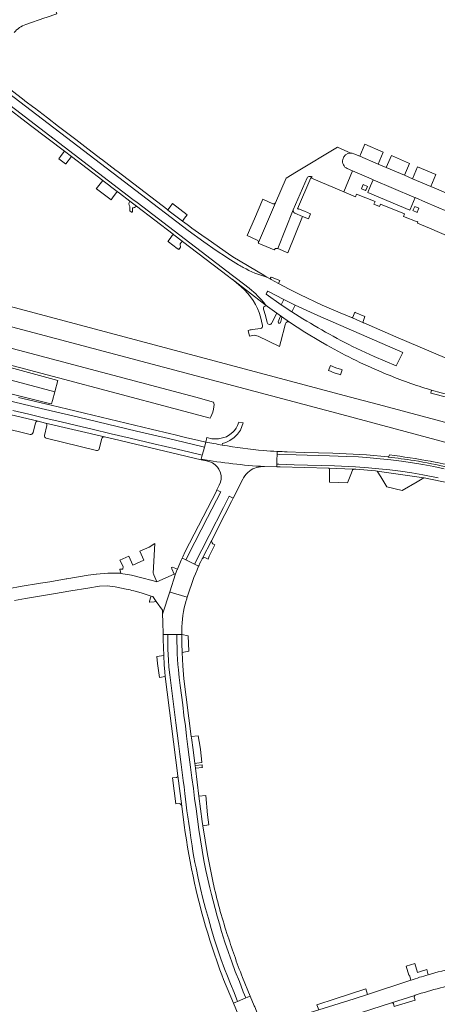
# Model space of a CAD drawing. Header units: metres. Extents: x 166325 to 190320, y 381923 to 404576.
# Tile 1031 of 1056: x 183013 to 183173, y 384998 to 385375. Entities that reach past the tile are written whole.
import ezdxf

# ---------------------------------------------------------------- set-up
doc = ezdxf.new("R2010")
doc.units = ezdxf.units.M
for name, color, linetype, lineweight in [('B-WE-VH-VERHARDING_ASFALT-GV', 8, 'Continuous', 18), ('B-WE-VH-VERHARDING_BETONSTRAATSTEEN-GV', 8, 'Continuous', 18), ('B-WE-VH-VERHARDING_HALFVERHARDING-GV', 8, 'Continuous', 18), ('B-WE-VH-VERHARDING_STRAATBAKSTEEN-GV', 8, 'Continuous', 18)]:
    doc.layers.add(name, color=color, linetype=linetype, lineweight=lineweight)

msp = doc.modelspace()

# ---------------------------------------------------------------- linework, layer by layer
at = {"layer": 'B-WE-VH-VERHARDING_ASFALT-GV', "flags": 128}
for points in [[(183096.636, 385281.043), (183092.551, 385283.612), (183091.95, 385284.008), (183088.099, 385286.548), (183083.36, 385289.82), (183077.376, 385294.173), (182997.025, 385355.486), (182996.091, 385356.198), (182996.09, 385356.196), (182995.044, 385354.827), (182994.013, 385353.478)], [(182997.025, 385355.486), (183077.376, 385294.173), (183083.36, 385289.82), (183088.099, 385286.548), (183091.95, 385284.008), (183092.551, 385283.612), (183096.636, 385281.043)], [(182994.013, 385353.478), (182994.005, 385353.468), (182993.246, 385352.474), (182995.58, 385350.694), (183016.95, 385334.4), (183029.887, 385324.526), (183032.591, 385322.461), (183044.568, 385313.32), (183044.743, 385313.186), (183047.248, 385311.275), (183047.618, 385310.992), (183050.169, 385309.045), (183050.983, 385308.423), (183054.925, 385305.414), (183057.462, 385303.478), (183071.581, 385292.702), (183071.823, 385292.517), (183075.031, 385290.068), (183075.137, 385289.987), (183092.734, 385276.556), (183094.058, 385275.574), (183094.17, 385275.488), (183106.713, 385265.867), (183107.126, 385265.551)], [(182994.013, 385353.478), (183056.178, 385306.041), (183057.736, 385304.852), (183094.269, 385276.975), (183099.575, 385272.926)], [(183099.575, 385272.926), (183094.269, 385276.975), (183057.736, 385304.852), (183056.178, 385306.041), (182994.013, 385353.478)], [(183107.505, 385276.294), (183106.319, 385276.999), (183094.38, 385284.1), (183094.241, 385284.198), (183093.616, 385284.638), (183084.093, 385291.342), (183083.845, 385291.517), (183078.748, 385295.105), (183077.974, 385295.65), (183076.88, 385296.42), (183075.103, 385297.777), (183069.583, 385301.991), (183069.479, 385302.07), (183049.961, 385316.973), (183049.711, 385317.164), (183044.136, 385321.421), (183043.897, 385321.603), (183037.673, 385326.356), (183034.242, 385328.976), (183027.68, 385333.986), (183023.36, 385337.285), (183018.385, 385341.084), (183018.149, 385341.265), (183014.79, 385343.847), (183014.464, 385344.097), (183004.171, 385351.92)], [(183186.665, 385240.726), (183183.44, 385242.119), (183183.288, 385242.185), (183183.078, 385242.275), (183180.632, 385243.329), (183156.93, 385253.47), (183144.576, 385258.797), (183144.455, 385258.85), (183140.273, 385260.666), (183140.08, 385260.75), (183139.878, 385260.835), (183135.551, 385262.66), (183128.64, 385265.63), (183120.09, 385269.62), (183116.01, 385271.65), (183111.96, 385273.817), (183109.063, 385275.367), (183107.505, 385276.294)], [(183117.023, 385263.008), (183112.93, 385265.72), (183107.15, 385269.79), (183107.5, 385270.38), (183107.85, 385270.97), (183113.99, 385267.76)], [(183107.126, 385265.551), (183107.7, 385265.11), (183111.27, 385262.48), (183113.064, 385261.219), (183116.143, 385259.079), (183122.009, 385255.265), (183128, 385251.65), (183130.455, 385250.246)], [(183113.99, 385267.76), (183118.31, 385265.6)], [(183118.31, 385265.6), (183126.93, 385261.6), (183159.6, 385247.48), (183158.275, 385244.9), (183156.95, 385242.32), (183148.58, 385245.929), (183140.313, 385249.769)], [(183170.101, 385233.184), (183170.584, 385233.045), (183174.262, 385231.988), (183183.062, 385229.683), (183184.708, 385234.727), (183186.665, 385240.726)], [(183084.03, 385213.154), (183083.539, 385211.248), (183083.171, 385209.823), (183082.728, 385208.105), (183082.349, 385206.635)], [(183106.526, 385203.79), (183111.277, 385203.661), (183111.304, 385204.719), (183111.306, 385204.803), (183111.343, 385206.222), (183111.402, 385208.476), (183111.404, 385208.572), (183111.427, 385209.478), (183111.433, 385209.591)], [(183082.349, 385206.635), (183082.281, 385206.372), (183084.357, 385205.926), (183085.555, 385205.652), (183086.678, 385205.154), (183087.686, 385204.451), (183088.54, 385203.567), (183089.071, 385202.749), (183089.209, 385202.536), (183089.669, 385201.397), (183089.901, 385200.19), (183089.899, 385198.961), (183089.662, 385197.755), (183089.198, 385196.617), (183088.328, 385194.868), (183089.209, 385194.398), (183089.812, 385194.096), (183084.693, 385184.291), (183079.87, 385174.848), (183076.421, 385168.047), (183079.78, 385166.437), (183085.33, 385177.349), (183090.817, 385188.079), (183093.016, 385192.493), (183094.573, 385191.714), (183098.31, 385199)], [(183088.105, 385194.398), (183076.22, 385171.21), (183075.239, 385169.179), (183075.017, 385168.72), (183075.913, 385168.29), (183076.421, 385168.047), (183079.87, 385174.848), (183084.693, 385184.291), (183089.812, 385194.096), (183089.209, 385194.398)], [(183089.209, 385194.398), (183088.328, 385194.868)], [(183094.573, 385191.714), (183093.016, 385192.493), (183090.817, 385188.079), (183085.33, 385177.349), (183079.78, 385166.437), (183080.27, 385166.202), (183081.336, 385165.691)], [(183081.686, 385166.481), (183082.119, 385167.436), (183082.629, 385168.43), (183086.317, 385175.619), (183091.364, 385185.458), (183093.89, 385190.383), (183094.573, 385191.714)], [(183096.25, 384999.005), (183094.889, 385002.386), (183093.514, 385005.761), (183092.364, 385008.628), (183091.263, 385011.514), (183089.875, 385015.286), (183088.55, 385019.079), (183087.304, 385022.964), (183086.143, 385026.876), (183085.05, 385030.745), (183083.965, 385034.616), (183082.96, 385038.428), (183082.037, 385042.261), (183081.145, 385046.159), (183080.332, 385050.075), (183079.902, 385052.132), (183079.516, 385054.198), (183079.16, 385056.386), (183078.835, 385058.579), (183078.355, 385061.621), (183077.896, 385064.667), (183077.568, 385067.175), (183077.202, 385069.677), (183076.862, 385071.932), (183076.597, 385074.197), (183076.337, 385076.382), (183076.078, 385078.568), (183075.743, 385081.088), (183075.399, 385083.607), (183075.015, 385086.631), (183074.619, 385089.654), (183074.097, 385093.688), (183073.569, 385097.72), (183073.078, 385101.664), (183072.586, 385105.608), (183072.076, 385109.703), (183071.525, 385113.793), (183070.873, 385118.903), (183070.237, 385124.016), (183069.928, 385126.922), (183069.726, 385129.837), (183069.576, 385133.791), (183069.488, 385137.747), (183069.464, 385139.506), (183068.836, 385139.508), (183068.666, 385139.509), (183067.732, 385139.513), (183067.76, 385137.58), (183068, 385131.417), (183068.14, 385127.83), (183068.325, 385125.199), (183068.56, 385123.355), (183073.397, 385085.38), (183074.873, 385073.798), (183075.81, 385066.44)], [(183072.982, 385139.492), (183073.001, 385136.867), (183073.042, 385134.243), (183073.102, 385132.128), (183073.201, 385130.015), (183073.348, 385128.01), (183073.556, 385126.011), (183073.895, 385122.984), (183074.252, 385119.959), (183074.732, 385116.234), (183075.208, 385112.509), (183075.712, 385108.499), (183076.235, 385104.492), (183076.735, 385100.506), (183077.242, 385096.521), (183077.743, 385092.573), (183078.243, 385088.626), (183078.772, 385084.577), (183079.3, 385080.528), (183079.784, 385076.643), (183080.325, 385072.766), (183080.839, 385068.795), (183081.372, 385064.828), (183081.977, 385060.832), (183082.622, 385056.842), (183083.32, 385052.96), (183084.086, 385049.09), (183084.787, 385045.753), (183085.6, 385042.442), (183086.212, 385039.963), (183086.838, 385037.488), (183087.602, 385034.573), (183088.41, 385031.669), (183089.286, 385028.71), (183090.138, 385025.743), (183091.358, 385021.734), (183092.704, 385017.766), (183094.013, 385014.087), (183095.381, 385010.43), (183096.925, 385006.568), (183098.445, 385002.698), (183099.446, 385000.33), (183100.079, 385000.592), (183100.124, 385000.611), (183101.066, 385001.002), (183098.094, 385008.178)], [(183086.901, 385044.417), (183084.715, 385055.271), (183082.904, 385066.193), (183082.652, 385067.924), (183081.417, 385077.633), (183080.066, 385088.251), (183079.935, 385089.284), (183079.838, 385090.047), (183079.832, 385090.098), (183079.169, 385095.303), (183078.582, 385099.921), (183078.524, 385100.378), (183075.71, 385122.5), (183075.254, 385127.527), (183074.964, 385132.567), (183074.861, 385136.025), (183074.836, 385139.484), (183073.732, 385139.489), (183073.695, 385139.489), (183072.982, 385139.492)], [(183090.897, 385007.34), (183094.626, 384998.331), (183095.568, 384998.722), (183096.25, 384999.005)], [(183162.699, 385007.163), (183162.599, 385007.13), (183146.056, 385001.698), (183140.929, 385000.014), (183127.333, 384995.73), (183123.627, 384994.562), (183114.864, 384991.801), (183116.324, 384987.388), (183116.745, 384986.116), (183155.233, 384998.47), (183155.274, 384998.483), (183164.145, 385001.318), (183164.232, 385001.346)]]:
    msp.add_lwpolyline(points, dxfattribs=at)
at = {"layer": 'B-WE-VH-VERHARDING_ASFALT-GV'}
for points in [[(183096.636, 385281.043, 0.0123616), (183098.382, 385280.015)], [(183098.382, 385280.015, -0.0123616), (183096.636, 385281.043)], [(183098.382, 385280.015, 0.0601423), (183107.505, 385276.294)], [(183107.505, 385276.294, -0.0601423), (183098.382, 385280.015)], [(183099.575, 385272.926, -0.002585), (183100.006, 385272.597)], [(183100.006, 385272.597, 0.002585), (183099.575, 385272.926)], [(183100.006, 385272.597, -0.0508264), (183106.05, 385266.856)], [(183106.05, 385266.856, 0.0508264), (183100.006, 385272.597)], [(183106.05, 385266.856, -0.0105236), (183107.126, 385265.551)], [(183107.126, 385265.551, 0.0105236), (183106.05, 385266.856)], [(183140.313, 385249.769, -0.0234692), (183117.023, 385263.008)], [(183130.455, 385250.246, 0.0307432), (183153.23, 385239.166)], [(183153.23, 385239.166, 0.024543), (183170.101, 385233.184)], [(183090.351, 385212.017, -0.0061695), (183084.03, 385213.154)], [(183106.181, 385209.875, -0.0155293), (183090.351, 385212.017)], [(183111.433, 385209.591, -0.0034173), (183106.181, 385209.875)], [(183082.349, 385206.635, 0.0306768), (183106.526, 385203.79)], [(183106.526, 385203.79, -0.0306768), (183082.349, 385206.635)], [(183098.541, 385199.429, -0.1017256), (183100.851, 385202.044)], [(183100.851, 385202.044, -0.1755346), (183106.526, 385203.79)], [(183098.31, 385199, -0.0119544), (183098.541, 385199.429)], [(183088.328, 385194.868, -0.0154529), (183088.105, 385194.398)], [(183081.336, 385165.691, -0.0021163), (183081.686, 385166.481)], [(183075.81, 385066.44, 0.0432549), (183085.658, 385022.468)], [(183092.191, 385025.028, -0.0262057), (183086.901, 385044.417)], [(183098.094, 385008.178, -0.0145432), (183092.191, 385025.028)], [(183085.658, 385022.468, 0.0156648), (183090.897, 385007.34)], [(183190.41, 385013.86, 0.0323831), (183169.22, 385009.194)], [(183169.22, 385009.194, 0.0102803), (183162.699, 385007.163)], [(183164.232, 385001.346, -0.0249566), (183183.739, 385006.461)]]:
    msp.add_lwpolyline(points, format="xyb", dxfattribs=at)
at = {"layer": 'B-WE-VH-VERHARDING_ASFALT-GV', "flags": 128}
msp.add_lwpolyline([(183069.464, 385139.506), (183069.488, 385137.747), (183069.576, 385133.791), (183069.726, 385129.837), (183069.928, 385126.922), (183070.237, 385124.016), (183070.873, 385118.903), (183071.525, 385113.793), (183072.076, 385109.703), (183072.586, 385105.608), (183073.078, 385101.664), (183073.569, 385097.72), (183074.097, 385093.688), (183074.619, 385089.654), (183075.015, 385086.631), (183075.399, 385083.607), (183075.743, 385081.088), (183076.078, 385078.568), (183076.337, 385076.382), (183076.597, 385074.197), (183076.862, 385071.932), (183077.202, 385069.677), (183077.568, 385067.175), (183077.896, 385064.667), (183078.355, 385061.621), (183078.835, 385058.579), (183079.16, 385056.386), (183079.516, 385054.198), (183079.902, 385052.132), (183080.332, 385050.075), (183081.145, 385046.159), (183082.037, 385042.261), (183082.96, 385038.428), (183083.965, 385034.616), (183085.05, 385030.745), (183086.143, 385026.876), (183087.304, 385022.964), (183088.55, 385019.079), (183089.875, 385015.286), (183091.263, 385011.514), (183092.364, 385008.628), (183093.514, 385005.761), (183094.889, 385002.386), (183096.25, 384999.005), (183099.446, 385000.33), (183098.445, 385002.698), (183096.925, 385006.568), (183095.381, 385010.43), (183094.013, 385014.087), (183092.704, 385017.766), (183091.358, 385021.734), (183090.138, 385025.743), (183089.286, 385028.71), (183088.41, 385031.669), (183087.602, 385034.573), (183086.838, 385037.488), (183086.212, 385039.963), (183085.6, 385042.442), (183084.787, 385045.753), (183084.086, 385049.09), (183083.32, 385052.96), (183082.622, 385056.842), (183081.977, 385060.832), (183081.372, 385064.828), (183080.839, 385068.795), (183080.325, 385072.766), (183079.784, 385076.643), (183079.3, 385080.528), (183078.772, 385084.577), (183078.243, 385088.626), (183077.743, 385092.573), (183077.242, 385096.521), (183076.735, 385100.506), (183076.235, 385104.492), (183075.712, 385108.499), (183075.208, 385112.509), (183074.732, 385116.234), (183074.252, 385119.959), (183073.895, 385122.984), (183073.556, 385126.011), (183073.348, 385128.01), (183073.201, 385130.015), (183073.102, 385132.128), (183073.042, 385134.243), (183073.001, 385136.867), (183072.982, 385139.492)], close=True, dxfattribs=at)
at = {"layer": 'B-WE-VH-VERHARDING_BETONSTRAATSTEEN-GV', "flags": 128}
for points in [[(183015.147, 385373.049), (183022.464, 385375.562), (183022.889, 385375.708), (183027.061, 385377.141), (183025.103, 385382.753), (183019.405, 385380.872), (183015.82, 385379.666), (183012.606, 385378.481)], [(183139.592, 385323.804), (183134.549, 385326.011), (183118.763, 385316.578), (183114.817, 385314.22), (183110.748, 385304.777), (183104.254, 385289.535)], [(183143.064, 385322.587), (183140.764, 385323.558)], [(183180.95, 385306.355), (183180.164, 385306.701), (183180.059, 385306.747), (183173.303, 385309.719), (183170.253, 385311.002), (183163.228, 385313.982), (183160.16, 385315.295), (183153.138, 385318.272), (183150.051, 385319.573), (183143.064, 385322.587)], [(183138.253, 385317.872), (183140.315, 385316.991)], [(183140.315, 385316.991), (183138.253, 385317.872)], [(183117.523, 385302.065), (183122.85, 385314.295)], [(183122.85, 385314.295), (183117.523, 385302.065)], [(183124.188, 385300.569), (183121.934, 385301.527), (183119.586, 385302.524), (183119.504, 385302.331), (183119.237, 385302.444), (183124.294, 385314.289), (183124.513, 385314.802)], [(183124.513, 385314.802), (183124.792, 385314.688), (183124.57, 385314.215), (183136.889, 385308.968), (183140.315, 385316.991)], [(183180.874, 385299.671), (183168.287, 385305.046), (183164.229, 385306.779), (183162.332, 385302.243), (183162.217, 385301.97), (183146.14, 385308.697), (183146.285, 385309.043), (183146.309, 385309.099), (183146.958, 385310.651), (183147.19, 385311.204), (183148.202, 385313.623), (183147.458, 385313.941), (183140.315, 385316.991), (183136.889, 385308.968), (183141.419, 385307.11), (183141.819, 385308.104), (183148.903, 385305.253), (183148.484, 385304.212), (183150.591, 385303.348), (183150.985, 385304.299), (183160.198, 385300.484), (183159.817, 385299.564), (183165.031, 385297.425), (183165.087, 385297.554), (183165.361, 385297.438), (183165.175, 385296.94), (183169.74, 385294.999), (183177.474, 385291.71)], [(183140.315, 385316.991), (183147.458, 385313.941), (183148.202, 385313.623), (183163.754, 385306.982), (183164.229, 385306.779), (183168.287, 385305.046), (183180.874, 385299.671), (183188.48, 385296.423), (183188.824, 385296.276), (183195.327, 385293.499), (183195.63, 385293.37)], [(183109.758, 385304.402), (183105.895, 385306.146), (183105.875, 385306.155), (183102.666, 385298.607)], [(183104.254, 385289.535), (183110.748, 385304.777)], [(183102.666, 385298.607), (183099.959, 385292.241), (183103.757, 385290.527)], [(183111.608, 385287.243), (183117.523, 385302.065)], [(183117.523, 385302.065), (183111.608, 385287.243), (183115.439, 385285.664), (183121.121, 385299.54)], [(183121.121, 385299.54), (183118.161, 385300.788)], [(183118.161, 385300.788), (183121.121, 385299.54), (183123.351, 385298.6), (183124.188, 385300.569)], [(183104.161, 385289.317), (183110.201, 385286.699)], [(183112.456, 385275.018), (183109.517, 385276.23)], [(183107.7, 385265.11), (183107.126, 385265.551), (183106.713, 385265.867), (183094.17, 385275.488), (183096.568, 385273.518), (183098.84, 385271.405), (183100.131, 385270.056)], [(183109.063, 385275.367), (183111.96, 385273.817)], [(183111.96, 385273.817), (183112.456, 385275.018)], [(183109.38, 385258.75), (183111.27, 385262.48), (183107.7, 385265.11)], [(183140.313, 385249.769), (183148.58, 385245.929), (183156.95, 385242.32), (183158.275, 385244.9), (183159.6, 385247.48), (183126.93, 385261.6), (183118.31, 385265.6), (183117.023, 385263.008)], [(183106.14, 385264.101), (183106.95, 385261.58), (183107.58, 385258.901)], [(183107.58, 385258.901), (183106.95, 385261.58), (183106.14, 385264.101)], [(183111.27, 385262.48), (183109.38, 385258.75)], [(183113.064, 385261.219), (183111.27, 385262.48)], [(183112.64, 385258.835), (183113.18, 385260.87), (183113.176, 385261.061), (183113.064, 385261.219), (183112.788, 385261.256), (183112.59, 385261.061), (183111.826, 385259.162)], [(183111.826, 385259.162), (183112.59, 385261.061), (183112.788, 385261.256), (183113.064, 385261.219)], [(183113.064, 385261.219), (183113.176, 385261.061), (183113.18, 385260.87), (183112.64, 385258.835)], [(183116.143, 385259.079), (183113.064, 385261.219)], [(183139.878, 385260.835), (183140.08, 385260.75), (183140.273, 385260.666), (183144.455, 385258.85)], [(183141.139, 385262.835), (183140.414, 385261.018)], [(183144.304, 385259.382), (183144.304, 385259.383), (183144.305, 385259.384), (183145.033, 385261.199), (183141.334, 385262.753), (183141.139, 385262.835)], [(182959.819, 385243.252), (182959.88, 385243.511), (182960.119, 385243.8), (182960.491, 385243.841), (183023.642, 385228.108), (183024.966, 385227.812), (183025.316, 385229.135), (183026.178, 385232.398), (182921.883, 385260.199)], [(183100.264, 385255.898), (183100.873, 385253.697), (183102.721, 385254.064), (183104.138, 385253.739), (183112.264, 385249.774), (183112.76, 385251.63), (183114.467, 385258.017)], [(183114.467, 385258.017), (183114.58, 385258.441)], [(183104.984, 385256.617), (183101.94, 385256.21)], [(182994.626, 385227.049), (183019.792, 385221.113), (183022.621, 385220.446), (183045.257, 385215.106), (183048.517, 385214.337), (183082.281, 385206.372), (183082.349, 385206.635), (183082.728, 385208.105), (183077.914, 385209.23), (183073.109, 385210.393), (183064.121, 385212.492), (183055.142, 385214.623), (183047.83, 385216.347), (183040.522, 385218.09), (183034.584, 385219.488), (183028.645, 385220.878), (183022.453, 385222.343), (183016.264, 385223.817), (183010.158, 385225.249)], [(183019.792, 385221.113), (182994.626, 385227.049)], [(183006.723, 385229.458), (183020.973, 385226.028), (183035.245, 385222.695), (183046.406, 385220.014), (183057.577, 385217.373), (183069.796, 385214.49), (183082.013, 385211.596), (183083.539, 385211.248), (183084.03, 385213.154), (183081.394, 385213.702), (183076.292, 385214.913), (183071.811, 385216.011), (183070.688, 385216.285), (183063.079, 385218.149), (183024.822, 385227.266), (183012.265, 385230.219)], [(183010.158, 385225.249), (183016.264, 385223.817), (183022.453, 385222.343), (183028.645, 385220.878), (183034.584, 385219.488), (183040.522, 385218.09), (183047.83, 385216.347), (183055.142, 385214.623), (183064.121, 385212.492), (183073.109, 385210.393), (183077.914, 385209.23), (183082.728, 385208.105), (183083.171, 385209.823), (183083.539, 385211.248), (183082.013, 385211.596), (183069.796, 385214.49), (183057.577, 385217.373), (183046.406, 385220.014), (183035.245, 385222.695), (183020.973, 385226.028), (183006.723, 385229.458)], [(182994.955, 385221.399), (183016.754, 385216.1)], [(183017.902, 385216.792), (183018.785, 385220.538)], [(183023.219, 385219.483), (183022.309, 385215.635), (183022.3, 385215.595)], [(183045.257, 385215.106), (183022.621, 385220.446)], [(183096.663, 385220.84), (183096.256, 385219.54), (183095.74, 385218.518), (183095.002, 385217.6), (183094.4, 385216.94), (183093.327, 385216.041), (183091.993, 385215.154), (183088.973, 385214.457), (183086.378, 385214.406), (183084.466, 385214.865), (183084.03, 385213.154)], [(183090.351, 385212.017), (183090.364, 385212.065), (183090.499, 385212.583), (183091.706, 385213.04), (183093.331, 385213.795), (183094.971, 385214.955), (183096.17, 385216.162), (183097.355, 385217.667), (183098.404, 385220.477), (183096.663, 385220.84)], [(183022.891, 385214.609), (183022.965, 385214.591), (183042.191, 385209.918)], [(183043.235, 385210.51), (183044.226, 385214.563)], [(183175.432, 385202.886), (183171.428, 385203.745), (183167.169, 385204.531), (183163.203, 385205.225), (183158.998, 385205.792), (183154.922, 385206.304), (183150.919, 385206.743), (183147.044, 385207.126), (183142.62, 385207.455), (183138.16, 385207.657), (183131.47, 385207.912), (183118.747, 385208.278), (183112.386, 385208.443), (183111.402, 385208.476), (183111.343, 385206.222), (183111.306, 385204.803), (183111.304, 385204.719), (183112.039, 385204.677), (183117.961, 385204.476), (183133.389, 385204.055), (183141.359, 385203.69), (183146.459, 385203.306), (183150.316, 385202.94), (183154.557, 385202.483), (183158.724, 385201.99), (183162.983, 385201.332), (183167.261, 385200.637), (183173.055, 385199.504)], [(183111.433, 385209.591), (183111.427, 385209.478), (183111.404, 385208.572), (183111.402, 385208.476)], [(183111.402, 385208.476), (183112.386, 385208.443), (183118.747, 385208.278), (183131.47, 385207.912), (183138.16, 385207.657), (183142.62, 385207.455), (183147.044, 385207.126), (183150.919, 385206.743), (183154.922, 385206.304), (183158.998, 385205.792), (183163.203, 385205.225), (183167.169, 385204.531), (183171.428, 385203.745), (183175.432, 385202.886)], [(183154.037, 385207.361), (183153.934, 385207.544), (183145.635, 385208.325), (183132.707, 385208.952), (183121.81, 385209.198), (183115.203, 385209.431)], [(183154.44, 385208.23), (183154.037, 385207.361)], [(183173.055, 385199.504), (183167.261, 385200.637), (183162.983, 385201.332), (183158.724, 385201.99), (183154.557, 385202.483), (183150.316, 385202.94), (183146.459, 385203.306), (183141.359, 385203.69), (183133.389, 385204.055), (183117.961, 385204.476), (183112.039, 385204.677), (183111.304, 385204.719), (183111.277, 385203.661), (183111.972, 385203.642), (183112.525, 385203.627), (183131.184, 385203.118), (183134.06, 385203.04), (183140.622, 385202.789)], [(183170.362, 385205.769), (183170.173, 385205.804)], [(183170.548, 385205.735), (183170.362, 385205.769)], [(183140.622, 385202.789), (183141.594, 385202.752), (183149.105, 385202.1), (183149.753, 385202.037), (183167.608, 385199.46), (183167.72, 385199.444), (183178.179, 385197.34), (183184.491, 385195.833), (183195.986, 385192.943), (183205.973, 385190.368), (183206.696, 385190.18), (183224.865, 385185.47), (183229.716, 385184.212), (183249.292, 385179.165), (183261.751, 385175.954), (183264.923, 385175.136), (183277.14, 385171.932)], [(183086.317, 385175.619), (183082.629, 385168.43)], [(183087.589, 385173.781), (183086.803, 385174.241)], [(183083.644, 385168.925), (183084.947, 385168.385), (183085.418, 385169.47), (183087.589, 385173.781)], [(183079.78, 385166.437), (183076.421, 385168.047), (183075.913, 385168.29), (183075.017, 385168.72), (183074.67, 385168), (183073.188, 385164.457), (183073.16, 385164.39), (183072.473, 385162.748), (183070.249, 385155.784), (183070.39, 385155.741), (183076.936, 385153.753)], [(183056.524, 385156.166), (183059.303, 385155.369), (183063.1, 385154.183), (183063.719, 385153.99), (183065.099, 385152.105), (183067.489, 385148.841), (183067.52, 385147.239), (183070.249, 385155.784), (183072.473, 385162.748), (183071.986, 385162.535), (183065.344, 385159.626), (183063.156, 385160.257), (183063.043, 385160.29), (183060.089, 385161.093), (183055.632, 385162.154), (183051.569, 385162.888), (183051.124, 385162.968), (183046.592, 385162.987), (183042.204, 385162.63), (183042.075, 385162.62), (183039.017, 385162.183), (183030.816, 385160.809), (183030.511, 385160.758), (183024.341, 385159.706), (183020.705, 385159.086), (183012.938, 385157.801)], [(183081.336, 385165.691), (183080.27, 385166.202), (183079.78, 385166.437)], [(183012.938, 385157.801), (183008.981, 385157.147), (183000.588, 385155.727), (182991.27, 385154.138), (182982.578, 385152.732), (182968.332, 385150.173), (182959.759, 385148.869), (182957.392, 385148.518), (182951.813, 385147.692), (182950.891, 385147.615), (182951.761, 385142.619), (182952.355, 385139.216)], [(183010.729, 385152.535), (183014.996, 385153.31), (183020.388, 385154.149), (183025.702, 385155.067), (183032.389, 385156.207), (183038.921, 385157.265), (183043.286, 385157.991), (183046.304, 385158.067), (183049.31, 385157.79), (183053.554, 385156.891)], [(183076.936, 385153.753), (183070.39, 385155.741), (183070.249, 385155.784), (183067.52, 385147.239), (183067.575, 385144.361), (183067.732, 385139.513), (183068.666, 385139.509), (183068.836, 385139.508), (183069.464, 385139.506)], [(183069.464, 385139.506), (183072.982, 385139.492), (183073.695, 385139.489), (183073.732, 385139.489), (183074.836, 385139.484), (183074.85, 385141.017)], [(183072.878, 385084.779), (183071.273, 385084.563), (183072.561, 385074.605)], [(183074.873, 385073.798), (183073.397, 385085.38)], [(183072.561, 385074.605), (183073.984, 385074.708)], [(183166.289, 385010.455), (183165.149, 385010.099), (183164.138, 385013.448), (183160.782, 385012.431), (183161.84, 385009.017), (183162.048, 385009.083), (183162.599, 385007.13), (183162.699, 385007.163)], [(183169.22, 385009.194), (183168.752, 385011.195), (183167.935, 385010.955)], [(183164.145, 385001.318), (183155.274, 384998.483)], [(183155.938, 384998.18), (183156.281, 384997.04), (183156.562, 384997.132), (183164.343, 384999.412)], [(183164.343, 384999.412), (183163.934, 385000.604)]]:
    msp.add_lwpolyline(points, dxfattribs=at)
at = {"layer": 'B-WE-VH-VERHARDING_BETONSTRAATSTEEN-GV'}
for points in [[(183010.662, 385369.982, -0.1456438), (183015.147, 385373.049)], [(183139.592, 385323.804, 0.8099915), (183138.253, 385317.872)], [(183138.253, 385317.872, -0.8099915), (183139.592, 385323.804)], [(183140.764, 385323.558, 0.0972819), (183139.592, 385323.804)], [(183122.85, 385314.295, -0.1095335), (183123.289, 385314.705)], [(183123.289, 385314.705, 0.1095335), (183122.85, 385314.295)], [(183123.289, 385314.705, -0.2311817), (183124.513, 385314.802)], [(183124.513, 385314.802, 0.2311817), (183123.289, 385314.705)], [(183110.29, 385304.408, -0.1616766), (183109.758, 385304.402)], [(183110.748, 385304.777, -0.1776456), (183110.29, 385304.408)], [(183118.161, 385300.788, -0.3273809), (183117.523, 385302.065)], [(183117.523, 385302.065, 0.3273809), (183118.161, 385300.788)], [(183103.757, 385290.527, -0.3796852), (183104.254, 385289.535)], [(183104.254, 385289.535, -0.0681468), (183104.161, 385289.317)], [(183110.201, 385286.699, -0.3636657), (183111.608, 385287.243)], [(183109.517, 385276.23, 0.9105413), (183109.063, 385275.367)], [(183100.131, 385270.056, -0.1441859), (183105.756, 385257.815)], [(183107.057, 385265.304, 0.4631777), (183106.14, 385264.101)], [(183106.14, 385264.101, -0.4631777), (183107.057, 385265.304)], [(183107.339, 385265.278, 0.0709726), (183107.057, 385265.304)], [(183107.057, 385265.304, -0.0709726), (183107.339, 385265.278)], [(183107.7, 385265.11, 0.0999843), (183107.339, 385265.278)], [(183107.339, 385265.278, -0.0999843), (183107.7, 385265.11)], [(183117.023, 385263.008, 0.0234692), (183140.313, 385249.769)], [(183140.414, 385261.018, -0.3378026), (183139.878, 385260.835)], [(183105.756, 385257.815, -0.4488192), (183104.984, 385256.617)], [(183107.58, 385258.901, 0.7216218), (183109.38, 385258.75)], [(183109.38, 385258.75, -0.7216218), (183107.58, 385258.901)], [(183111.826, 385259.162, 0.7775186), (183112.64, 385258.835)], [(183112.64, 385258.835, -0.7775186), (183111.826, 385259.162)], [(183114.58, 385258.441, -0.5246959), (183116.143, 385259.079)], [(183144.455, 385258.85, -0.3291099), (183144.304, 385259.382)], [(183101.94, 385256.21, 0.0786975), (183100.264, 385255.898)], [(183018.785, 385220.538, -0.3275367), (183019.792, 385221.113)], [(183022.621, 385220.446, -0.3877387), (183023.219, 385219.483)], [(183016.754, 385216.1, 0.3634739), (183017.902, 385216.792)], [(183022.3, 385215.595, 0.3928515), (183022.891, 385214.609)], [(183044.226, 385214.563, -0.3511326), (183045.257, 385215.106)], [(183084.03, 385213.154, 0.0061695), (183090.351, 385212.017)], [(183042.191, 385209.918, 0.3360804), (183043.235, 385210.51)], [(183115.203, 385209.431, -0.0026478), (183111.433, 385209.591)], [(183170.173, 385205.804, 0.0146145), (183154.44, 385208.23)], [(183154.037, 385207.361, -0.0084992), (183163.911, 385206.111)], [(183163.911, 385206.111, 0.0084992), (183154.037, 385207.361)], [(183163.911, 385206.111, -0.0158873), (183190.15, 385200.47)], [(183190.15, 385200.47, 0.0158873), (183163.911, 385206.111)], [(183188.169, 385201.859, 0.0164482), (183170.548, 385205.735)], [(183086.803, 385174.241, -0.2948143), (183086.317, 385175.619)], [(183082.629, 385168.43, -0.20396), (183083.644, 385168.925)], [(183076.936, 385153.753, -0.0301372), (183081.336, 385165.691)], [(183053.554, 385156.891, -0.0115872), (183056.524, 385156.166)], [(183074.85, 385141.017, -0.0715553), (183076.56, 385152.478)], [(183076.56, 385152.478, -0.003099), (183076.936, 385153.753)], [(183073.397, 385085.38, -0.191093), (183072.878, 385084.779)], [(183073.984, 385074.708, -0.3007142), (183074.873, 385073.798)], [(183162.699, 385007.163, -0.0102803), (183169.22, 385009.194)], [(183167.935, 385010.955, 0.0036752), (183166.289, 385010.455)], [(183163.934, 385000.604, -0.2001815), (183164.145, 385001.318)], [(183155.274, 384998.483, -0.3654597), (183155.938, 384998.18)]]:
    msp.add_lwpolyline(points, format="xyb", dxfattribs=at)
at = {"layer": 'B-WE-VH-VERHARDING_BETONSTRAATSTEEN-GV', "flags": 128}
for points in [[(183143.064, 385322.587), (183150.051, 385319.573), (183152.044, 385324.207), (183144.991, 385327.205)], [(183153.138, 385318.272), (183160.16, 385315.295), (183162.15, 385319.878), (183155.151, 385322.849)], [(183163.228, 385313.982), (183170.253, 385311.002), (183172.23, 385315.601), (183165.216, 385318.56)], [(183148.202, 385313.623), (183147.19, 385311.204), (183146.958, 385310.651), (183146.309, 385309.099), (183146.285, 385309.043), (183146.14, 385308.697), (183162.217, 385301.97), (183162.332, 385302.243), (183164.229, 385306.779), (183163.754, 385306.982)], [(183144.372, 385311.755), (183145.969, 385311.073), (183145.444, 385309.842), (183145.284, 385309.467), (183143.685, 385310.145), (183143.815, 385310.449)], [(183075.103, 385297.777), (183075.972, 385298.897), (183076.949, 385300.155), (183071.36, 385304.493), (183070.379, 385303.23), (183069.479, 385302.07), (183069.583, 385301.991)], [(183164.105, 385303.333), (183165.662, 385302.669), (183165.037, 385301.204), (183164.999, 385301.113), (183163.44, 385301.774), (183163.551, 385302.034)], [(183075.031, 385290.068), (183071.823, 385292.517), (183071.581, 385292.702), (183070.022, 385290.596), (183069.554, 385289.963), (183069.745, 385289.823), (183073.162, 385287.305), (183073.687, 385286.918), (183074.391, 385287.838), (183074.294, 385288.843), (183074.279, 385289)], [(183112.93, 385265.72), (183113.99, 385267.76), (183107.85, 385270.97), (183107.5, 385270.38), (183107.15, 385269.79)], [(183026.178, 385232.398), (183027.339, 385236.789), (183014.735, 385240.185), (183005.797, 385242.642), (182985.236, 385248.119), (182984.861, 385248.219), (182965.534, 385253.368), (182965.404, 385253.402), (182965.159, 385253.468), (182945.979, 385258.577), (182945.604, 385258.677), (182937.31, 385260.886), (182926.619, 385263.655), (182926.563, 385263.669), (182926.531, 385263.677), (182926.244, 385263.752), (182924.254, 385264.267), (182922.851, 385264.63), (182921.883, 385260.199)], [(183118.31, 385265.6), (183113.99, 385267.76), (183112.93, 385265.72), (183117.023, 385263.008)], [(183135.731, 385238.914), (183136.284, 385240.844), (183136.115, 385240.888), (183133.88, 385241.589), (183131.813, 385242.464), (183131.127, 385240.571), (183131.19, 385240.54), (183133.21, 385239.71), (183135.48, 385238.98)], [(183183.062, 385229.683), (183174.262, 385231.988), (183170.584, 385233.045), (183170.274, 385231.945), (183182.735, 385228.683)], [(183131.441, 385197.86), (183138.342, 385197.586), (183139.58, 385200.803), (183140.215, 385202.451), (183140.325, 385202.592), (183140.463, 385202.707), (183140.622, 385202.789), (183134.06, 385203.04), (183131.184, 385203.118), (183131.323, 385202.986), (183131.429, 385202.825), (183131.497, 385202.645), (183131.479, 385201.097)], [(183159.33, 385194.59), (183165.03, 385197.943), (183167.608, 385199.46), (183149.753, 385202.037), (183151.092, 385199.843), (183152.63, 385197.325), (183153.42, 385196.03)], [(183062.331, 385172.886), (183058.834, 385171.341), (183060.386, 385167.923), (183056.112, 385165.982), (183054.54, 385169.444), (183051.128, 385167.937), (183052.454, 385165.463), (183052.341, 385164.516), (183051.078, 385164.451), (183051.569, 385162.888), (183055.632, 385162.154), (183060.089, 385161.093), (183063.043, 385160.29), (183063.156, 385160.257), (183065.344, 385159.626), (183064.141, 385162.374), (183064.016, 385162.658), (183063.865, 385163.004), (183064.483, 385174.282)], [(183071.295, 385165.229), (183071.273, 385165.221), (183070.872, 385165.079), (183071.055, 385164.662), (183071.986, 385162.535), (183072.473, 385162.748), (183073.16, 385164.39), (183073.188, 385164.457), (183071.289, 385165.214)], [(183062.449, 385151.94), (183062.56, 385151.91), (183062.575, 385151.795), (183064.27, 385152.003), (183065.099, 385152.105), (183063.719, 385153.99), (183063.1, 385154.183), (183063.005, 385153.858), (183062.524, 385152.197)], [(183074.964, 385132.567), (183077.53, 385133.074), (183077.266, 385138.994), (183074.836, 385139.484), (183074.861, 385136.025)], [(183065.255, 385131.08), (183065.608, 385128.349), (183066.3, 385122.998), (183068.56, 385123.355), (183068.325, 385125.199), (183068.14, 385127.83), (183068, 385131.417)], [(183078.524, 385100.378), (183078.582, 385099.921), (183079.169, 385095.303), (183079.832, 385090.098), (183080.628, 385090.199), (183082.513, 385090.439), (183082.498, 385090.559), (183081.982, 385095.443), (183081.856, 385096.304), (183081.207, 385100.719)], [(183079.935, 385089.284), (183080.066, 385088.251), (183082.744, 385088.585), (183082.731, 385088.69), (183082.615, 385089.619)], [(183084.078, 385077.893), (183081.417, 385077.633), (183082.652, 385067.924), (183082.904, 385066.193), (183085.233, 385066.558), (183084.774, 385070.471)], [(183096.25, 384999.005), (183095.568, 384998.722), (183094.626, 384998.331), (183097.578, 384991.202), (183099.272, 384987.113), (183099.201, 384986.933), (183098.101, 384984.145), (183098.421, 384983.395), (183099.134, 384981.723), (183116.324, 384987.388), (183114.864, 384991.801), (183114.791, 384991.778), (183113.349, 384991.33), (183110.779, 384990.53), (183110.568, 384990.627), (183104.321, 384993.483), (183104.148, 384993.562), (183102.814, 384996.873), (183102.65, 384997.279), (183101.066, 385001.002), (183100.124, 385000.611), (183100.079, 385000.592), (183099.446, 385000.33)], [(183127.333, 384995.73), (183140.929, 385000.014), (183146.056, 385001.698), (183145.429, 385003.768), (183133.692, 385000.015), (183126.604, 384997.738)]]:
    msp.add_lwpolyline(points, close=True, dxfattribs=at)
at = {"layer": 'B-WE-VH-VERHARDING_HALFVERHARDING-GV', "flags": 128}
for points in [[(183181.266, 385219.216), (183152.189, 385227.058), (183137.064, 385230.956), (182848.738, 385307.758)], [(182835.854, 385303.397), (183136.178, 385223.661), (183179.471, 385212.059)]]:
    msp.add_lwpolyline(points, dxfattribs=at)
msp.add_lwpolyline([(182833.917, 385295.584), (182833.983, 385295.857), (182829.668, 385297.007), (182829.555, 385296.564), (182829.604, 385296.551), (182828.902, 385293.537), (182828.791, 385293.564), (182828.664, 385293.064), (182828.433, 385291.987), (182828.162, 385290.762), (182830.361, 385290.164), (182852.972, 385284.016), (182868.387, 385279.934), (183027.601, 385237.779), (183071.8, 385226.039), (183085.802, 385222.322), (183085.949, 385222.781), (183086.726, 385224.583), (183087.045, 385225.78), (183087.281, 385227.502), (183087.045, 385228.484), (183080.212, 385230.362)], close=True, dxfattribs=at)
at = {"layer": 'B-WE-VH-VERHARDING_STRAATBAKSTEEN-GV', "flags": 128}
for points in [[(183028.639, 385322.856), (183027.735, 385321.648), (183030.273, 385319.75), (183030.389, 385319.663), (183030.422, 385319.638), (183032.591, 385322.461), (183029.887, 385324.526)], [(183048.38, 385306.616), (183050.169, 385309.045), (183047.618, 385310.992), (183047.248, 385311.275), (183044.743, 385313.186), (183044.568, 385313.32), (183042.113, 385310.176), (183042.203, 385310.109), (183047.875, 385305.932)]]:
    msp.add_lwpolyline(points, close=True, dxfattribs=at)
at = {"layer": 'B-WE-VH-VERHARDING_STRAATBAKSTEEN-GV'}
for points in [[(183054.925, 385305.414, 0.3605051), (183055.009, 385303.378)], [(183055.003, 385302.86, -0.0173111), (183054.936, 385301.763)], [(183055.009, 385303.378, -0.007721), (183055.003, 385302.86)], [(183055.914, 385301.039, 0.0285334), (183056.008, 385302.862)], [(183056.008, 385302.862, 0.2650962), (183057.462, 385303.478)]]:
    msp.add_lwpolyline(points, format="xyb", dxfattribs=at)
at = {"layer": 'B-WE-VH-VERHARDING_STRAATBAKSTEEN-GV', "flags": 128}
for points in [[(183057.462, 385303.478), (183054.925, 385305.414)], [(183054.936, 385301.763), (183054.991, 385301.722), (183055.914, 385301.039)]]:
    msp.add_lwpolyline(points, dxfattribs=at)

doc.saveas('drawing.dxf')
